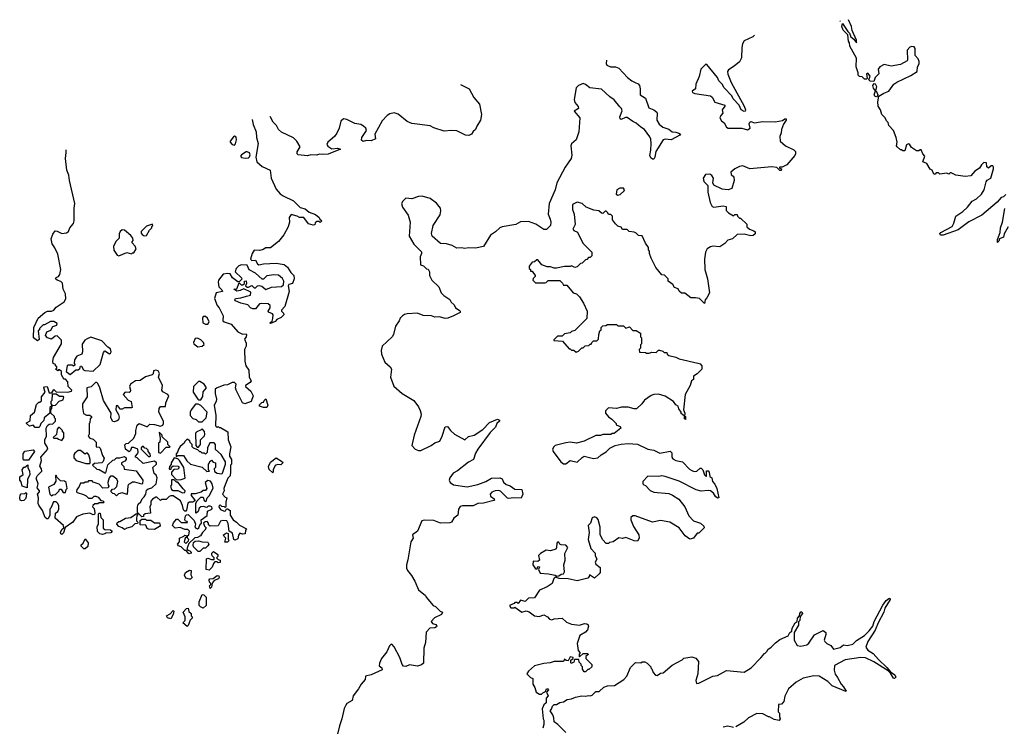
# Model space of a CAD drawing. Extents: x 2494118 to 2687960, y 757339 to 915227.
# Tile 281 of 364: x 2599200 to 2607703, y 906951 to 913053. Entities that reach past the tile are written whole.
import ezdxf

# ---------------------------------------------------------------- set-up
doc = ezdxf.new("R2010")
doc.units = 0

msp = doc.modelspace()

# ---------------------------------------------------------------- linework, layer by layer
at = {"layer": '0CON20XD'}
for points in [[(2606288.2, 913043.2), (2606285, 913040), (2606283.3, 913042.3)], [(2607715, 911542.5), (2607695, 911522.5), (2607675, 911516.7), (2607641.7, 911478.3), (2607510, 911365), (2607395, 911306.2), (2607305, 911238.8), (2607175, 911192.5), (2607152.5, 911192.5), (2607146, 911205), (2607154, 911215), (2607251.7, 911268.3), (2607267.5, 911295), (2607285, 911356.7), (2607345, 911396.2), (2607386.2, 911435), (2607424.1, 911485.9), (2607462.9, 911507.1), (2607505, 911546.7), (2607529.2, 911585), (2607545.8, 911654.2), (2607554, 911666), (2607586, 911685), (2607608.8, 911765), (2607610.7, 911780.7), (2607605, 911792.5), (2607589.3, 911790.7), (2607565, 911770), (2607553, 911783), (2607548.3, 911818.3), (2607525, 911820), (2607505, 911800), (2607489.3, 911770.7), (2607447.5, 911745), (2607415, 911703.3), (2607365, 911700), (2607285, 911710), (2607245, 911730), (2607235, 911730), (2607225, 911720), (2607205, 911727.5), (2607145, 911720), (2607135, 911730), (2607115, 911730), (2607105, 911720), (2607095, 911720), (2607080, 911755), (2607063.3, 911763.3), (2607035, 911810), (2607000, 911825), (2607016.7, 911875), (2607000, 911895), (2606985, 911930), (2606975, 911930), (2606965, 911920), (2606945, 911920), (2606900.7, 911950.7), (2606885, 911977.5), (2606875, 911982.5), (2606858.3, 911971.7), (2606845, 911920), (2606825, 911920), (2606815, 911930), (2606805, 911930), (2606777.5, 911955), (2606772.5, 911965), (2606777.5, 911995), (2606770, 912035), (2606746.7, 912095), (2606705, 912140), (2606700, 912165), (2606685, 912180), (2606673.3, 912205), (2606643.8, 912235), (2606634, 912275), (2606613.8, 912305), (2606610.8, 912345), (2606618.3, 912391.7), (2606662.3, 912417.7), (2606706.7, 912435), (2606747.5, 912495), (2606775.9, 912514.1), (2606895, 912570), (2606950, 912605), (2606952.5, 912645), (2606967, 912673), (2606967, 912693), (2606960, 912715), (2606933.3, 912745), (2606932.5, 912805), (2606925, 912820), (2606905, 912822.5), (2606887.5, 912815), (2606865, 912790), (2606867.5, 912705), (2606863, 912697), (2606805, 912666.2), (2606725, 912651.2), (2606665, 912666.2), (2606627.5, 912645), (2606613.3, 912625), (2606620, 912585), (2606586.4, 912553.6), (2606575, 912520), (2606543.3, 912523.3), (2606532.5, 912532.5), (2606543.3, 912565), (2606525, 912590), (2606512.5, 912585), (2606517.5, 912545), (2606511.7, 912538.3), (2606495, 912540), (2606475, 912560), (2606451.7, 912561.7), (2606440, 912575), (2606440, 912595), (2606422.5, 912645), (2606425, 912720), (2606367.5, 912825), (2606367, 912853), (2606358.3, 912868.3), (2606351.7, 912921.7), (2606311.7, 912961.7), (2606300, 912995), (2606305, 913020), (2606350, 912950), (2606366.1, 912936.1), (2606376.7, 912905), (2606403.3, 912885), (2606426, 912854), (2606425.8, 912875), (2606389.5, 912959.5), (2606384, 912995), (2606357.7, 913053.2)], [(2605544.7, 912918.7), (2605530, 912905), (2605455, 912870), (2605442.5, 912845), (2605437, 912813), (2605432.5, 912725), (2605415, 912690), (2605369.3, 912650.7), (2605320.7, 912619.3), (2605311.2, 912605), (2605315, 912582.5), (2605345, 912511.2), (2605456.8, 912306.8), (2605468, 912275), (2605465, 912262.5), (2605455, 912261.2), (2605431.2, 912275), (2605412, 912315), (2605360.9, 912370.9), (2605349.4, 912395), (2605284.1, 912464.1), (2605267.3, 912495), (2605237.5, 912525), (2605226, 912555), (2605135, 912667.5), (2605125, 912670), (2605082.5, 912625), (2605068.3, 912561.7), (2605040, 912495), (2605036.7, 912455), (2605006.7, 912435), (2605010, 912425), (2605030, 912415), (2605165, 912396.7), (2605180, 912385), (2605202, 912342), (2605290, 912315), (2605290, 912305), (2605266.7, 912275), (2605273.3, 912245), (2605253.3, 912225), (2605246.2, 912205), (2605260.3, 912180.3), (2605283, 912163), (2605302.5, 912125), (2605317, 912117), (2605435, 912116.7), (2605485, 912101.2), (2605506.7, 912115), (2605500, 912155), (2605505, 912167.5), (2605515, 912173.3), (2605545, 912163.3), (2605615, 912173.8), (2605725, 912172), (2605787, 912183), (2605808.3, 912198.3), (2605818.3, 912198.3), (2605820, 912185), (2605795, 912150), (2605780, 912105), (2605776.7, 912075), (2605763, 912043), (2605767.5, 912005), (2605813, 911963), (2605885, 911930), (2605900, 911915), (2605900, 911895), (2605895, 911880), (2605825, 911800), (2605785, 911780), (2605761.7, 911778.3), (2605761.7, 911771.7), (2605780, 911765), (2605775, 911750), (2605765, 911750), (2605737, 911777), (2605695, 911783.3), (2605505, 911763.8), (2605445, 911790), (2605415, 911786), (2605376.2, 911765), (2605340, 911735), (2605343.3, 911715), (2605367.5, 911695), (2605370, 911665), (2605350, 911595), (2605316.7, 911583.3), (2605265, 911590), (2605193.6, 911623.6), (2605186.7, 911645), (2605191.2, 911685), (2605177, 911707), (2605159.4, 911719.4), (2605123.7, 911716.3), (2605102.5, 911685), (2605107.5, 911655), (2605141.7, 911621.7), (2605143.3, 911565), (2605161.2, 911475), (2605180.5, 911440.5), (2605195, 911434), (2605275, 911446.2), (2605300, 911440), (2605300, 911405), (2605320, 911385), (2605365, 911360), (2605375, 911370), (2605395, 911370), (2605400, 911355), (2605415, 911340), (2605425, 911340), (2605478.3, 911288.3), (2605480, 911265), (2605503.3, 911243.3), (2605540.7, 911230.7), (2605550.7, 911220.7), (2605552.5, 911205), (2605535, 911190), (2605515, 911186.7), (2605455, 911200), (2605395, 911197.5), (2605355, 911160), (2605315, 911150), (2605289.3, 911120.7), (2605245, 911092.5), (2605185, 911097.5), (2605165, 911092.5), (2605137.5, 911075), (2605122.5, 911045), (2605113.3, 910985), (2605117, 910897), (2605140, 910815), (2605157.5, 910695), (2605135, 910650), (2605120, 910635), (2605115, 910602.5), (2605070, 910645), (2605035, 910652.5), (2604995, 910650), (2604945, 910690), (2604915, 910690), (2604895, 910710), (2604885, 910730), (2604855, 910740), (2604840, 910765), (2604800, 910795), (2604800, 910815), (2604778.3, 910838.3), (2604767, 910847), (2604745, 910850), (2604693, 910913), (2604653, 910993), (2604640, 911035), (2604640, 911055), (2604630, 911065), (2604630, 911085), (2604603, 911123), (2604576.4, 911186.4), (2604545, 911190), (2604525, 911210), (2604507, 911217), (2604463, 911223), (2604445, 911240), (2604405, 911240), (2604395, 911260), (2604365, 911270), (2604345, 911290), (2604320, 911325), (2604320, 911355), (2604305, 911370), (2604285, 911370), (2604280, 911385), (2604265, 911400), (2604255, 911400), (2604235, 911380), (2604223, 911383), (2604201.7, 911401.7), (2604158.3, 911408.3), (2604093, 911433), (2604057, 911467), (2604015, 911477.5), (2603973, 911457), (2603974, 911415), (2603987.5, 911372.5), (2603996.2, 911285), (2603977.5, 911245), (2603985, 911233.3), (2604018.3, 911218.3), (2604063.9, 911123.9), (2604140, 911045), (2604140, 911015), (2604125, 911000), (2604111.7, 910998.3), (2604098.3, 910981.7), (2604085, 910980), (2604058.3, 910951.7), (2604041.7, 910948.3), (2604015, 910920), (2603995, 910912.5), (2603965, 910927.5), (2603955, 910922.5), (2603905, 910922.5), (2603835, 910907.5), (2603815, 910907.5), (2603785, 910920), (2603755, 910920), (2603710, 910935), (2603675, 910980), (2603665, 910980), (2603647, 910963), (2603625, 910960), (2603600, 910925), (2603600, 910905), (2603610, 910895), (2603611.7, 910881.7), (2603625, 910880), (2603650, 910845), (2603650, 910835), (2603633, 910817), (2603632.5, 910805), (2603655, 910780), (2603735, 910780), (2603747, 910783), (2603765, 910800), (2603865, 910800), (2603888.3, 910778.3), (2603895, 910760), (2603925, 910760), (2603980, 910695), (2604007, 910687), (2604035, 910660), (2604070, 910605), (2604100, 910535), (2604097, 910473), (2603995, 910370), (2603965, 910360), (2603955, 910350), (2603905, 910340), (2603885, 910320), (2603845, 910320), (2603811.7, 910288.3), (2603811.7, 910281.7), (2603888.3, 910278.3), (2603945, 910210), (2603955, 910210), (2603965, 910200), (2603985, 910200), (2604005, 910182.5), (2604025, 910190), (2604055, 910220), (2604065, 910220), (2604083, 910237), (2604115, 910240), (2604125, 910250), (2604135, 910250), (2604140, 910265), (2604155, 910280), (2604185, 910280), (2604197, 910293), (2604200, 910335), (2604210, 910365), (2604220, 910375), (2604220, 910395), (2604235, 910410), (2604261.7, 910411.7), (2604275, 910420), (2604355, 910420), (2604365, 910410), (2604415, 910410), (2604435, 910390), (2604465, 910400), (2604495, 910370), (2604525, 910370), (2604560, 910345), (2604560, 910315), (2604570, 910305), (2604570, 910255), (2604560, 910245), (2604560, 910215), (2604550, 910205), (2604551.7, 910181.7), (2604605, 910180), (2604613, 910173), (2604635, 910172.5), (2604658.3, 910181.7), (2604695, 910180), (2604715, 910200), (2604725, 910200), (2604755, 910190), (2604765, 910180), (2604788.3, 910178.3), (2604790, 910165), (2604805, 910152.5), (2604865, 910140), (2604895, 910123.8), (2605057, 910087), (2605075, 910080), (2605090, 910065), (2605090, 910035), (2605050, 909995), (2605020, 909975), (2605020, 909945), (2605000, 909935), (2604990, 909895), (2604947.5, 909815), (2604932.5, 909685), (2604942.5, 909655), (2604940, 909630), (2604950, 909625), (2604948.3, 909601.7), (2604940, 909605), (2604940, 909630), (2604913, 909653), (2604912.5, 909665), (2604893, 909693), (2604887.5, 909715), (2604867, 909727), (2604846.4, 909756.4), (2604775, 909802.5), (2604715, 909820), (2604675, 909816.7), (2604651.7, 909808.3), (2604595, 909767.5), (2604573, 909737), (2604527, 909693), (2604505, 909692.5), (2604455, 909707.5), (2604397, 909707), (2604355, 909696.7), (2604285, 909700), (2604260, 909675), (2604260, 909655), (2604283.6, 909623.6), (2604313, 909603), (2604350, 909565), (2604350, 909555), (2604385, 909540), (2604390, 909525), (2604335, 909480), (2604315, 909480), (2604305, 909470), (2604235, 909470), (2604215, 909462.5), (2604175, 909462.5), (2604075, 909412.5), (2604007, 909397), (2603955, 909403.3), (2603915, 909400), (2603825, 909376.7), (2603812.5, 909365), (2603802.5, 909345), (2603807.5, 909325), (2603873.3, 909235), (2603895, 909217.5), (2603915, 909217.5), (2603955, 909247.5), (2604015, 909232.5), (2604057, 909273), (2604075, 909282.5), (2604155, 909263.3), (2604191.7, 909268.3), (2604220, 909295), (2604265, 909322.5), (2604295, 909352.5), (2604343, 909377), (2604395, 909387.5), (2604455, 909392.5), (2604535, 909387.5), (2604625, 909343.3), (2604676.4, 909336.4), (2604728.3, 909308.3), (2604817, 909327), (2604831.7, 909311.7), (2604832.5, 909275), (2604840.7, 909260.7), (2604865, 909247.5), (2604923.6, 909233.6), (2604985, 909172.5), (2605005, 909160), (2605025, 909152.5), (2605047, 909153), (2605075, 909180), (2605085, 909180), (2605100, 909165), (2605113, 909123), (2605125, 909110), (2605130, 909110), (2605131.7, 909158.3), (2605145, 909156.7), (2605155, 909146.7), (2605158.3, 909108.3), (2605177.5, 909097.5), (2605182.5, 909065), (2605202.3, 909042.3), (2605221.2, 909005), (2605237.5, 908925), (2605225, 908920), (2605207.5, 908935), (2605192.5, 908965), (2605165, 908983.3), (2605145, 908986.7)], [(2604266.6, 912704.7), (2604264, 912675), (2604271.3, 912661.3), (2604302.5, 912645), (2604345, 912645.6), (2604375, 912635.7), (2604447.5, 912555), (2604485, 912524.4), (2604515, 912512.2), (2604540, 912500), (2604552.9, 912485), (2604559.2, 912455), (2604556.7, 912405), (2604604.3, 912374.3), (2604633.2, 912293.2), (2604676.7, 912275), (2604701.2, 912255), (2604705.7, 912245), (2604701.1, 912185), (2604721.2, 912151.2), (2604753.6, 912123.6), (2604805, 912108.6), (2604833.5, 912083.5), (2604865, 912082.2), (2604892.9, 912072.9), (2604907.5, 912065), (2604901.2, 912055), (2604826.7, 912015), (2604775, 912021.5), (2604755.4, 912014.6), (2604692, 911915), (2604685, 911866.7), (2604675, 911850), (2604665, 911847.5), (2604649.5, 911859.5), (2604641.7, 911881.7), (2604651.4, 911925), (2604653.9, 911985), (2604650.6, 912020.6), (2604641.7, 912041.7), (2604596, 912105), (2604562.5, 912125), (2604525, 912160.8), (2604493.4, 912173.4), (2604445, 912207.7), (2604432, 912208), (2604395, 912191.4), (2604385.8, 912195.8), (2604383.5, 912215), (2604403.1, 912265), (2604396.9, 912285), (2604381.5, 912301.5), (2604335, 912360), (2604295, 912385.7), (2604223.6, 912453.6), (2604123.7, 912463.7), (2604085, 912494), (2604065, 912502), (2604024.5, 912485.5), (2604005.8, 912465), (2603987.1, 912365), (2603995, 912338.8), (2604023, 912303), (2604026, 912285), (2603987.5, 912262.5), (2604035.8, 912205), (2604027.5, 912085), (2604004.2, 912015.8), (2603965, 911980), (2603958.1, 911965), (2603967.6, 911882.4), (2603962.5, 911855), (2603910.1, 911779.9), (2603837.5, 911645), (2603823.5, 911585), (2603773.1, 911465), (2603762.5, 911375), (2603779.5, 911329.5), (2603785.7, 911305), (2603782.5, 911275), (2603748.8, 911241.2), (2603725, 911242.5), (2603656.4, 911286.4), (2603595, 911310), (2603525, 911308.2), (2603485, 911285.6), (2603365, 911264.4), (2603345, 911256), (2603308.3, 911221.7), (2603266.5, 911193.5), (2603205, 911094.2), (2603135, 911081.1), (2603075, 911084.3), (2603045, 911078.1), (2603015, 911084.3), (2602975, 911078.6), (2602935, 911104.3), (2602885, 911117.1), (2602835, 911120), (2602762.5, 911185), (2602755.8, 911205.8), (2602770.9, 911275), (2602831.2, 911368.8), (2602837.4, 911402.6), (2602834.7, 911425), (2602798.3, 911468.3), (2602745, 911508.4), (2602675, 911529.7), (2602645, 911526.2), (2602585, 911505.6), (2602535, 911511.2), (2602508, 911485), (2602498, 911465), (2602505.7, 911435), (2602554.4, 911365), (2602571.4, 911305), (2602564.3, 911184.3), (2602604.2, 911114.2), (2602669.5, 911049.5), (2602670, 911035), (2602657.5, 911005), (2602660, 910935), (2602687, 910927), (2602711.7, 910901.7), (2602728.3, 910898.3), (2602737.5, 910875), (2602737.5, 910845), (2602758.8, 910805), (2602820, 910745), (2602840, 910695), (2602862.1, 910672.1), (2602915.9, 910635.9), (2602926.2, 910615), (2602950.7, 910590.7), (2602962.5, 910565), (2602995, 910543.3), (2603003.3, 910535), (2603003.3, 910525), (2602947.5, 910495), (2602897.5, 910475), (2602875, 910472.5), (2602825, 910487.5), (2602785, 910483.8), (2602755, 910496.9), (2602685, 910498.6), (2602635, 910520), (2602545, 910513.1), (2602522.1, 910507.9), (2602505, 910496.2), (2602486.2, 910475), (2602477.7, 910452.3), (2602444.2, 910405.8), (2602428.6, 910335), (2602417.1, 910315), (2602328.8, 910235), (2602320.8, 910195), (2602325.7, 910165), (2602353.1, 910095), (2602398.6, 910055), (2602409.4, 910035), (2602401.5, 909965), (2602429.6, 909889.6), (2602504.2, 909824.2), (2602605, 909764.2), (2602645, 909708.8), (2602658.9, 909678.9), (2602666.5, 909645), (2602663.6, 909625), (2602605.4, 909465), (2602586.2, 909375), (2602614.1, 909344.1), (2602645, 909331.2), (2602665, 909333.8), (2602754.3, 909375.7), (2602785, 909399.2), (2602827.5, 909412.5), (2602849.2, 909455), (2602875, 909537.5), (2602895, 909540), (2602920, 909505), (2602954.2, 909474.2), (2603045, 909423.8), (2603075.9, 909454.1), (2603125, 909466), (2603200, 909515), (2603256.7, 909575), (2603325, 909604), (2603343.3, 909595), (2603343.3, 909585), (2603320, 909565), (2603310, 909535), (2603262.2, 909487.8), (2603155.5, 909345), (2603135, 909308.8), (2603120, 909255), (2603075, 909233.3), (2602981.7, 909158.3), (2602942.7, 909137.3), (2602914.1, 909095.9), (2602908.8, 909075), (2602916.7, 909055), (2602947.5, 909035), (2603065, 909018.6), (2603155, 909038.1), (2603225.3, 909064.7), (2603275, 909094.2), (2603345.8, 909095.8), (2603365, 909088.8), (2603379.3, 909059.3), (2603400, 909040), (2603435, 909026.9), (2603475, 908998.8), (2603536, 908995), (2603546.2, 908955), (2603529.3, 908920.7), (2603465, 908924.3), (2603425, 908917.1), (2603412.2, 908922.2), (2603352.1, 908982.1), (2603335, 908987.5), (2603305.4, 908984.6), (2603277.4, 908972.6), (2603262.5, 908955), (2603267, 908937), (2603296.2, 908915), (2603300, 908905), (2603295, 908901.2), (2603205, 908878.6), (2603155, 908876.2), (2603115, 908855.8), (2603025, 908854.4), (2603002.4, 908847.6), (2602989.2, 908825), (2602984.3, 908775), (2602950.4, 908749.6), (2602927.5, 908715), (2602915, 908708.6), (2602835, 908704.3), (2602775, 908726.9), (2602695, 908731.9), (2602672, 908725), (2602635, 908636.2), (2602593.3, 908605), (2602597.5, 908575), (2602577.5, 908545), (2602553, 908387), (2602540, 908345), (2602540, 908315), (2602547.5, 908295), (2602583.6, 908253.6), (2602613.3, 908203.3), (2602645, 908130), (2602705, 908080), (2602710, 908065), (2602770, 907995), (2602790, 907985), (2602830, 907945), (2602850, 907935), (2602842.5, 907915), (2602783.3, 907886.7), (2602753.8, 907855), (2602765, 907838.8), (2602795, 907828.8), (2602802.5, 907815), (2602799.3, 907810.7), (2602785, 907800), (2602743, 907797), (2602710, 907765), (2602703.8, 907675), (2602690, 907625), (2602687.5, 907495), (2602669.5, 907480.5), (2602635, 907470), (2602565, 907482.5), (2602535, 907466.7), (2602515, 907468.8), (2602502, 907485), (2602483.3, 907545), (2602435, 907637.5), (2602415, 907660), (2602405, 907657.5), (2602394.1, 907645.9), (2602371.2, 907595), (2602323, 907537), (2602306.2, 907495), (2602304.1, 907474.1), (2602326.7, 907455), (2602330.7, 907439.3), (2602235, 907396.4), (2602187.5, 907385), (2602182.5, 907355), (2602147.5, 907315), (2602126.1, 907273.9), (2602080, 907215), (2602070, 907175), (2602025, 907147.5), (2602012.3, 907127.7), (2602001.4, 907105), (2601980.5, 907015), (2601960.5, 906955), (2601865.3, 906564.7)], [(2603006.1, 912493.6), (2603082.5, 912455), (2603121.3, 912381.3), (2603170, 912325), (2603188.8, 912235), (2603178.8, 912185), (2603147.5, 912135), (2603136.7, 912105), (2603115, 912087.5), (2603101.2, 912065), (2603077.6, 912052.4), (2603050, 912055), (2602975, 912092.5), (2602925, 912096.7), (2602865, 912091.4), (2602775, 912120), (2602745.6, 912135.6), (2602585, 912156.4), (2602547.1, 912175), (2602468.5, 912238.5), (2602435, 912249.6), (2602395, 912239.5), (2602372.8, 912227.2), (2602331.1, 912178.9), (2602267.5, 912065), (2602272.5, 912025), (2602233.9, 912006.1), (2602195, 912010), (2602165, 912002.5), (2602153, 912013), (2602153.3, 912035), (2602193.8, 912095), (2602188.8, 912115), (2602168.8, 912135), (2602145, 912146.9), (2602095, 912156), (2602025, 912190.8), (2601995, 912196.7), (2601974.3, 912175.7), (2601957.5, 912115), (2601937.8, 912072.2), (2601917.1, 912045), (2601862, 911995), (2601852, 911975), (2601861.2, 911961.2), (2601895, 911938.8), (2601945, 911942.5), (2601970, 911935), (2601865, 911892.9), (2601815, 911888), (2601785, 911892), (2601765, 911883.8), (2601715, 911887.5), (2601685, 911876.7), (2601605.8, 911885.8), (2601596.2, 911895), (2601597.3, 911912.7), (2601621.2, 911955), (2601591.9, 912005), (2601565, 912031.9), (2601461.3, 912081.3), (2601436.2, 912106.2), (2601418.1, 912138.1), (2601387.6, 912167.6), (2601362.9, 912218.4)], [(2606595, 912387.5), (2606585, 912393.3), (2606580, 912405), (2606590, 912440), (2606572.3, 912462.3), (2606566.7, 912485), (2606578.3, 912501.7), (2606588.3, 912498.3), (2606598.8, 912475), (2606590, 912440), (2606595, 912440), (2606610, 912405), (2606605, 912390), (2606595, 912387.5)], [(2601208.6, 912192.6), (2601217, 912147), (2601242, 912085), (2601244.2, 912035), (2601260.6, 911985), (2601240, 911865), (2601247.5, 911825), (2601294.5, 911784.5), (2601364.2, 911754.2), (2601371.2, 911685), (2601415, 911590), (2601450.3, 911550.3), (2601475, 911532), (2601565, 911490), (2601622.4, 911432.4), (2601665, 911418.5), (2601699.7, 911389.7), (2601755, 911372), (2601787.5, 911345), (2601791.7, 911331.7), (2601810, 911315), (2601795, 911302.5), (2601785, 911310), (2601765, 911310), (2601752.5, 911297.5), (2601749.3, 911280.7), (2601735, 911277.5), (2601695, 911290), (2601653.6, 911343.6), (2601615, 911343.8), (2601595, 911356.7), (2601545, 911370), (2601526.7, 911345), (2601531.2, 911305), (2601518, 911265), (2601481.4, 911195), (2601435, 911138), (2601365, 911084.2), (2601325, 911084.2), (2601301.7, 911068.3), (2601275, 911060.8), (2601225, 911062.5), (2601208, 911035), (2601192.5, 910985), (2601203.3, 910973.3), (2601235, 910977.5), (2601253.3, 910945), (2601265, 910936.7), (2601304.2, 910945.8), (2601415, 910949.2), (2601485, 910939.2), (2601513.8, 910915), (2601540.9, 910870.9), (2601566.2, 910845), (2601571.2, 910815), (2601556.1, 910773.9), (2601525, 910766.7), (2601517.5, 910755), (2601527.5, 910705), (2601488.8, 910575), (2601460, 910545), (2601460, 910535), (2601478.3, 910518.3), (2601480, 910505), (2601458.3, 910481.7), (2601420, 910465), (2601405, 910447.5), (2601365, 910430), (2601360, 910435), (2601379.3, 910450.7), (2601386.4, 910473.6), (2601387.5, 910505), (2601383.3, 910513.3), (2601348.3, 910528.3), (2601346.2, 910535), (2601362.5, 910565), (2601362.5, 910585), (2601345, 910598.8), (2601285, 910602.5), (2601271.9, 910598.1), (2601237.5, 910555), (2601212.5, 910555), (2601194.4, 910564.4), (2601170.7, 910590.7), (2601110, 910605), (2601062.5, 910625), (2601057.5, 910635), (2601065, 910646.2), (2601109.3, 910650.7), (2601160, 910665), (2601192.5, 910675), (2601195, 910700), (2601135, 910727.5), (2601105, 910713.8), (2601075, 910710), (2601050, 910725), (2601075, 910730), (2601095, 910780), (2601113, 910763), (2601127.5, 910762.5), (2601140, 910775), (2601140, 910795), (2601155, 910796.7), (2601157.5, 910775), (2601150, 910755), (2601163, 910743), (2601175, 910742.5), (2601205, 910757.5), (2601225, 910737.5), (2601235, 910737.5), (2601252.5, 910755), (2601267.7, 910757.7), (2601290.7, 910750.7), (2601325, 910722.5), (2601375, 910744), (2601461.7, 910748.3), (2601477, 910763), (2601480, 910795), (2601469.5, 910819.5), (2601433.6, 910846.4), (2601395, 910850), (2601335, 910840), (2601305, 910812.5), (2601295, 910812.5), (2601236.7, 910865), (2601183, 910893), (2601163.8, 910933.8), (2601115.9, 910935.9), (2601092.1, 910927.9), (2601070, 910905), (2601060, 910875), (2601116.7, 910825), (2601117, 910813), (2601095, 910790), (2601085, 910790), (2601037.5, 910825), (2601018.3, 910858.3), (2600995, 910862.5), (2600957.5, 910855), (2600916.7, 910805), (2600913.8, 910785), (2600920, 910745), (2600945, 910720), (2600950, 910705), (2600897, 910693), (2600882.5, 910645), (2600906.1, 910586.1), (2600922.5, 910565), (2600956.7, 910495), (2600953.6, 910453.6), (2600965, 910443.3), (2601025, 910423.3), (2601085, 910356.7), (2601125, 910337.5), (2601155, 910340), (2601160, 910335), (2601156.7, 910315), (2601142.5, 910295), (2601155, 910260), (2601156.7, 910235), (2601142.5, 910205), (2601143, 910103), (2601154, 910065), (2601180, 910025), (2601182.5, 909965), (2601197.5, 909935), (2601189.3, 909920.7), (2601150, 909895), (2601150, 909885), (2601196.7, 909845), (2601216.7, 909805), (2601200, 909755), (2601145, 909736.7), (2601125, 909743.3), (2601070, 909855), (2601062.5, 909875), (2601070, 909905), (2601055, 909920), (2601035, 909920), (2600995, 909900), (2600963.6, 909896.4), (2600898.3, 909871.7), (2600888.3, 909861.7), (2600887.5, 909825), (2600900, 909775), (2600897.5, 909755), (2600880, 909725), (2600892.5, 909635), (2600890, 909545), (2600905, 909530), (2600915, 909540), (2600921.7, 909531.7), (2600935, 909530), (2600997.5, 909495), (2601001.2, 909425), (2601023.3, 909365), (2601012.5, 909305), (2601013, 909283), (2601030, 909255), (2601030, 909215), (2601020, 909205), (2601021.7, 909151.7), (2601017.5, 909115), (2600997.5, 909095), (2600973, 909037), (2600962.5, 909005), (2600967, 908983), (2600952.5, 908955), (2600975, 908930), (2600990, 908925), (2600980, 908885), (2600980, 908845), (2600975, 908840), (2600967.5, 908847.5), (2600945, 908850), (2600935, 908860), (2600921.7, 908858.3), (2600920, 908845), (2600935, 908822.5), (2600965, 908807.5), (2600978.3, 908811.7), (2600985, 908830), (2600995, 908830), (2601017.5, 908815), (2601017.5, 908775), (2601043.6, 908733.6), (2601072.5, 908715), (2601097, 908687), (2601160, 908655), (2601150, 908645), (2601148.3, 908611.7), (2601125, 908610), (2601101.7, 908618.3), (2601088.3, 908601.7), (2601085, 908570), (2601058.3, 908558.3), (2601050, 908565), (2601038.3, 908618.3), (2601010, 908635), (2601001.7, 908701.7), (2600990, 908725), (2600955, 908727.5), (2600935, 908722.5), (2600915, 908682.5), (2600845, 908680), (2600831.7, 908691.7), (2600830, 908705), (2600818.3, 908718.3), (2600803, 908717), (2600787.5, 908705), (2600795, 908680), (2600810, 908665), (2600800, 908645), (2600777.5, 908625), (2600760, 908595), (2600735, 908580), (2600711.7, 908578.3), (2600661.7, 908528.3), (2600642.5, 908482.5), (2600651.7, 908471.7), (2600670, 908465), (2600680, 908455), (2600680, 908445), (2600660, 908440), (2600638.3, 908468.3), (2600625, 908470), (2600595, 908500), (2600570.7, 908510.7), (2600562.5, 908525), (2600580, 908545), (2600580, 908575), (2600618.3, 908591.7), (2600625, 908600), (2600638.3, 908598.3), (2600640, 908585), (2600630, 908575), (2600620, 908545), (2600635, 908530), (2600658.3, 908551.7), (2600660, 908565), (2600650, 908575), (2600650, 908595), (2600660, 908605), (2600667.5, 908635), (2600651.7, 908651.7), (2600625, 908650), (2600585, 908667.5), (2600541.7, 908661.7), (2600520, 908685), (2600528.3, 908708.3), (2600555, 908740), (2600565, 908740), (2600595, 908710), (2600648.3, 908711.7), (2600645, 908720), (2600631.7, 908721.7), (2600627.5, 908735), (2600633, 908767), (2600641.7, 908778.3), (2600655, 908780), (2600707, 908727), (2600717.5, 908695), (2600713.6, 908673.6), (2600720.7, 908660.7), (2600735, 908657.5), (2600746.2, 908663.8), (2600757.5, 908695), (2600770, 908705), (2600767.5, 908735), (2600818.3, 908771.7), (2600821.7, 908808.3), (2600860, 908825), (2600862.5, 908835), (2600860, 908845), (2600845, 908852.5), (2600828.3, 908851.7), (2600815, 908840), (2600785, 908850), (2600763, 908847), (2600750, 908835), (2600740, 908805), (2600725, 908790), (2600720, 908795), (2600722.5, 908877.5), (2600731.7, 908898.3), (2600765, 908930), (2600785, 908930), (2600791.7, 908901.7), (2600803, 908893), (2600810, 908895), (2600820, 908925), (2600835, 908940), (2600871.7, 909008.3), (2600862.5, 909045), (2600846.4, 909066.4), (2600825, 909072.5), (2600802.5, 909055), (2600816.2, 909005), (2600805, 908987.5), (2600783, 908987), (2600767, 908973), (2600715, 908957.5), (2600681.7, 908958.3), (2600680, 908945), (2600712.5, 908905), (2600711.7, 908898.3), (2600695, 908887.5), (2600665, 908887.5), (2600651.7, 908878.3), (2600641.7, 908818.3), (2600635, 908810), (2600625, 908810), (2600615, 908820), (2600607, 908857), (2600588.3, 908898.3), (2600525, 908942.5), (2600505, 908942.5), (2600490, 908935), (2600465, 908910), (2600425, 908910), (2600415, 908900), (2600385, 908930), (2600375, 908930), (2600347, 908913), (2600333.3, 908895), (2600332.5, 908865), (2600322.5, 908845), (2600328.3, 908791.7), (2600283, 908787), (2600270, 908775), (2600268.3, 908761.7), (2600255, 908760), (2600218.3, 908798.3), (2600217.5, 908845), (2600221.7, 908868.3), (2600245, 908890), (2600257.5, 908915), (2600275, 908932.5)], [(2601055, 911970), (2601065, 911980), (2601073.3, 912015), (2601068.3, 912038.3), (2601055, 912046.2), (2601045, 912042.5), (2601018.8, 912005), (2601018.8, 911995), (2601035, 911976.7), (2601055, 911970)], [(2600275, 908932.5), (2600290, 908955), (2600295, 908990), (2600308.3, 909001.7), (2600340.7, 909009.3), (2600377.5, 909045), (2600386.7, 909096.7), (2600378.3, 909118.3), (2600360, 909135), (2600350, 909185), (2600380, 909215), (2600380, 909225), (2600365, 909240), (2600265, 909220), (2600215, 909270), (2600200, 909275), (2600200, 909285), (2600217, 909303), (2600221.7, 909318.3), (2600220, 909345), (2600185, 909357.5), (2600165, 909357.5), (2600157, 909333), (2600145, 909320), (2600112.5, 909345), (2600108.3, 909381.7), (2600118.3, 909391.7), (2600140, 909395), (2600185, 909440), (2600201.7, 909478.3), (2600202.5, 909505), (2600215, 909550), (2600233, 909567), (2600295, 909540), (2600305, 909540), (2600325, 909560), (2600365, 909556.7), (2600415, 909542.5), (2600435, 909550), (2600442.5, 909565), (2600442.5, 909585), (2600402.5, 909665), (2600403.3, 909695), (2600415, 909712.5), (2600458.3, 909711.7), (2600462.5, 909745), (2600486.7, 909805), (2600480, 909815), (2600435, 909840), (2600427.5, 909855), (2600432.5, 909895), (2600400, 909965), (2600406.4, 909996.4), (2600395, 910020), (2600375, 910027.5), (2600355, 910020), (2600352.5, 909995), (2600345, 909987.5), (2600285, 909970), (2600241.7, 909938.3), (2600200, 909935), (2600156.7, 909905), (2600148.8, 909885), (2600157.5, 909855), (2600155, 909840), (2600145, 909832.5), (2600110, 909835), (2600092.5, 909815), (2600136.7, 909766.7), (2600162.5, 909755), (2600170, 909705), (2600165, 909700), (2600105, 909700), (2600085, 909690), (2600065, 909690), (2600060, 909705), (2600045, 909720), (2600031.7, 909718.3), (2600030, 909685), (2600053.9, 909643.9), (2600058.3, 909621.7), (2600052, 909598), (2600042.3, 909587.7), (2600015, 909580), (2600005, 909583.8), (2599988, 909615), (2599990, 909655), (2599923.8, 909765), (2599892.5, 909875), (2599875, 909910), (2599865, 909920), (2599855, 909920), (2599817, 909883), (2599780, 909875), (2599783, 909797), (2599742.5, 909735), (2599742.5, 909705), (2599751.7, 909651.7), (2599778.3, 909638.3), (2599807, 909637), (2599820, 909625), (2599820, 909615), (2599810, 909605), (2599807, 909573), (2599800, 909565), (2599800, 909475), (2599790, 909455), (2599805, 909440), (2599835, 909430), (2599860, 909405), (2599860, 909365), (2599885, 909362.5), (2599895, 909352.5), (2599915, 909290), (2599930, 909265), (2599921.7, 909238.3), (2599910, 909225), (2599845, 909220), (2599830, 909205), (2599865, 909170), (2599885, 909167.5), (2599935, 909140), (2599945, 909140), (2599961.7, 909208.3), (2600005, 909250), (2600018.3, 909251.7), (2600035, 909270), (2600065, 909270), (2600105, 909280), (2600118.3, 909268.3), (2600120, 909255), (2600109.3, 909240.7), (2600080, 909225), (2600080, 909215), (2600100, 909195), (2600101.7, 909171.7), (2600207, 909157), (2600262.5, 909075), (2600261.7, 909048.3), (2600255, 909042.5), (2600195, 909060), (2600175, 909060), (2600165, 909052.5), (2600140.7, 909039.3), (2600133, 909027), (2600128.3, 908951.7), (2600085, 908967.5), (2600053, 908957), (2600035, 908940), (2600018.3, 908958.3), (2600005, 908960), (2599990, 908975), (2599990, 908985), (2600001.7, 908998.3), (2600018.3, 909001.7), (2600038.3, 909021.7), (2600047.5, 909065), (2600040, 909085), (2600005, 909110), (2599985, 909110), (2599973, 909097), (2599960, 909055), (2599963, 909033), (2599970, 909025), (2599965, 909010), (2599918.3, 909008.3), (2599885, 909042.5), (2599835, 909060), (2599825, 909070), (2599795, 909070), (2599785, 909060), (2599765, 909060), (2599755, 909050), (2599725, 909050), (2599710, 909015), (2599693, 908997), (2599690, 908975), (2599695, 908970), (2599751.7, 908951.7), (2599775, 908940), (2599795, 908920), (2599825, 908920), (2599843, 908937), (2599857, 908937), (2599878.3, 908928.3), (2599901.7, 908901.7), (2599918.3, 908898.3), (2599930, 908885), (2599925, 908880), (2599885, 908880), (2599875, 908872.5), (2599848.3, 908871.7), (2599831.7, 908858.3), (2599830, 908845), (2599841.7, 908831.7), (2599850, 908795), (2599845, 908780), (2599835, 908777.5), (2599805, 908790), (2599745, 908782.5), (2599690, 908760), (2599657.5, 908715), (2599591.7, 908668.3), (2599577.3, 908622.7), (2599565, 908607.5), (2599553.9, 908613.9), (2599553.3, 908625), (2599565, 908650), (2599580, 908665), (2599577.5, 908685), (2599507, 908747), (2599508.3, 908791.7), (2599530, 908805), (2599537.5, 908825), (2599537.5, 908855), (2599530, 908875), (2599515, 908890), (2599491.7, 908888.3), (2599470, 908835), (2599460, 908825), (2599460, 908775), (2599445, 908742.5), (2599433.3, 908743.3), (2599420, 908755), (2599397.5, 908815), (2599365, 908860), (2599360, 908875), (2599362.5, 908925), (2599352.5, 908955), (2599370, 908975), (2599370, 908985), (2599350.7, 909010.7), (2599360, 909045), (2599343.3, 909095), (2599355, 909117.5), (2599390, 909155), (2599387.5, 909175), (2599373, 909197), (2599387.5, 909245), (2599382.5, 909275), (2599442.5, 909345), (2599437.5, 909365), (2599416.7, 909395), (2599417.5, 909425), (2599432.5, 909455), (2599427.5, 909525), (2599440.7, 909549.3), (2599455, 909560), (2599487, 909563), (2599510, 909585), (2599510, 909605), (2599500, 909615), (2599500, 909625), (2599470, 909655), (2599470, 909685), (2599477.5, 909695), (2599480, 909720), (2599510, 909725), (2599540, 909760), (2599575, 909770), (2599580, 909795), (2599575, 909800), (2599545, 909800), (2599515, 909820), (2599481.7, 909818.3), (2599477.5, 909765), (2599470, 909755), (2599470, 909735), (2599480, 909720), (2599460, 909705), (2599460, 909655), (2599410, 909615), (2599408.3, 909591.7), (2599383.9, 909566.1), (2599375, 909540), (2599365, 909530), (2599335, 909530), (2599315, 909550), (2599285, 909543.3), (2599257.5, 909565), (2599258.3, 909571.7), (2599290, 909590), (2599292.5, 909635), (2599327.5, 909665), (2599345, 909730), (2599365, 909750), (2599375, 909750), (2599388.3, 909761.7), (2599387.5, 909795), (2599420, 909835), (2599407.5, 909875), (2599415, 909882.5), (2599436.4, 909886.4), (2599455, 909830), (2599478.3, 909831.7), (2599495, 909860), (2599515, 909840), (2599615, 909837.5), (2599647.5, 909845), (2599650, 909855), (2599620, 909885), (2599617, 909927), (2599595, 909950), (2599585, 909950), (2599575, 909960), (2599560, 909985), (2599560, 910015), (2599545, 910030), (2599535, 910030), (2599528.3, 910021.7), (2599510, 910035), (2599520, 910045), (2599520, 910055), (2599510, 910065), (2599510, 910075), (2599490, 910085), (2599487.5, 910105), (2599493.3, 910135), (2599560, 910255), (2599560, 910285), (2599525, 910322.5), (2599505, 910320), (2599475, 910293.3), (2599440, 910305), (2599422.5, 910325), (2599433.3, 910356.7), (2599469.3, 910370.7), (2599486.7, 910403.3), (2599520, 910415), (2599525, 910430), (2599496.1, 910446.1), (2599466.4, 910446.4), (2599415, 910417.5), (2599403, 910417), (2599370, 910385), (2599370, 910375), (2599360, 910365), (2599368.3, 910291.7), (2599355, 910280), (2599320, 910305), (2599321.2, 910395), (2599358.8, 910475), (2599416.7, 910525), (2599440, 910535), (2599475, 910536), (2599495, 910543.8), (2599515, 910571.2), (2599585, 910616.7), (2599597.7, 910642.3), (2599596.2, 910685), (2599576, 910725), (2599568.3, 910778.3), (2599555, 910792.5), (2599523, 910803), (2599510, 910815), (2599513.6, 910826.4), (2599535, 910836.7), (2599547.7, 910852.3), (2599554.3, 910895), (2599528.3, 911028.3), (2599504.2, 911084.2), (2599481.7, 911118.3), (2599470.7, 911159.3), (2599485, 911200), (2599505, 911230), (2599525, 911227.5), (2599565, 911207.5), (2599605, 911213.3), (2599622.5, 911225), (2599634.2, 911255.8), (2599665.9, 911294.1), (2599671.2, 911315), (2599670, 911425), (2599677.5, 911465), (2599630, 911665), (2599625, 911710), (2599606.2, 911755), (2599596.2, 911855), (2599602.5, 911905), (2599600.9, 911930.6)], [(2601147, 911857), (2601175, 911860), (2601185, 911867.5), (2601191.2, 911885), (2601183.9, 911903.9), (2601165, 911913.3), (2601155, 911913.3), (2601115, 911887.5), (2601107.5, 911875), (2601115, 911862.5), (2601147, 911857)], [(2604365, 911537.5), (2604385, 911543.8), (2604420, 911575), (2604422.5, 911585), (2604415, 911597.5), (2604381.7, 911598.3), (2604357.5, 911585), (2604350, 911545), (2604365, 911537.5)], [(2607736.7, 911265), (2607701.2, 911205), (2607695.6, 911174.4), (2607660, 911160), (2607655, 911140), (2607645, 911130), (2607643.3, 911155), (2607668, 911215), (2607671.2, 911255), (2607686.2, 911305), (2607707.7, 911422.3)], [(2600055, 911012.5), (2600125, 911042.5), (2600165, 911030), (2600175, 911040), (2600185, 911040), (2600206.4, 911073.6), (2600198.3, 911098.3), (2600172.5, 911125), (2600170, 911135), (2600180, 911145), (2600177.5, 911165), (2600159.7, 911189.7), (2600105, 911236.7), (2600085, 911237.5), (2600067.5, 911225), (2600060, 911205), (2600060, 911165), (2600031.2, 911138.8), (2600010, 911095), (2600014, 911064), (2600040.7, 911020.7), (2600055, 911012.5)], [(2600275, 911187.5), (2600295, 911190), (2600320, 911235), (2600340, 911255), (2600340, 911265), (2600350, 911275), (2600348.3, 911288.3), (2600295, 911270), (2600250, 911225), (2600248.3, 911208.3), (2600257, 911197), (2600275, 911187.5)], [(2600825, 910422.5), (2600836.7, 910445), (2600822.5, 910475), (2600805, 910490), (2600785, 910490), (2600777.5, 910475), (2600782.5, 910435), (2600803.6, 910423.6), (2600825, 910422.5)], [(2599635, 909990), (2599685, 910030), (2599705, 910030), (2599718.3, 910041.7), (2599725, 910060), (2599735, 910060), (2599750.7, 910030.7), (2599763.6, 910023.6), (2599835, 910016.7), (2599894.4, 910075.6), (2599925, 910180), (2599935, 910192.5), (2599975, 910167.5), (2599985, 910172.5), (2599988.8, 910185), (2599985, 910210), (2599960, 910225), (2599908.8, 910278.8), (2599815, 910311.2), (2599781.7, 910298.3), (2599763.6, 910286.4), (2599738.3, 910251.7), (2599743.8, 910185), (2599736.7, 910165), (2599693.8, 910146.2), (2599673, 910117), (2599670, 910085), (2599678.3, 910071.7), (2599665, 910060), (2599655, 910070), (2599615, 910070), (2599610, 910065), (2599600, 910015), (2599635, 909990)], [(2600738.3, 910228.3), (2600775, 910232.5), (2600791.7, 910248.3), (2600787.5, 910265), (2600765, 910287.5), (2600735, 910302.5), (2600715, 910300), (2600700, 910265), (2600703.6, 910253.6), (2600738.3, 910228.3)], [(2600765, 909770), (2600781.7, 909798.3), (2600785, 909840), (2600812.5, 909875), (2600792.5, 909905), (2600755, 909927.5), (2600745, 909927.5), (2600700, 909885), (2600697.5, 909835), (2600737, 909777), (2600745, 909770), (2600765, 909770)], [(2600775, 909580), (2600810, 909615), (2600820, 909665), (2600765, 909720), (2600741.7, 909731.7), (2600717.5, 909732.5), (2600680, 909685), (2600672.5, 909665), (2600672.5, 909635), (2600695, 909610), (2600725, 909600), (2600745, 909580), (2600775, 909580)], [(2601335, 909703.8), (2601305, 909703.8), (2601270, 909715), (2601271.7, 909728.3), (2601291.7, 909748.3), (2601305, 909750), (2601310, 909765), (2601325, 909780), (2601343.3, 909725), (2601335, 909703.8)], [(2599565, 909420), (2599580, 909445), (2599580, 909485), (2599570, 909495), (2599570, 909505), (2599545, 909530), (2599535, 909530), (2599523, 909517), (2599518.3, 909471.7), (2599490, 909445), (2599495, 909440), (2599525, 909440), (2599535, 909430), (2599565, 909420)], [(2600415, 909310), (2600465, 909360), (2600495, 909360), (2600500, 909365), (2600480, 909385), (2600480, 909405), (2600431.7, 909451.7), (2600430, 909465), (2600405, 909490), (2600412.5, 909435), (2600410, 909405), (2600400, 909395), (2600400, 909315), (2600415, 909310)], [(2600745, 909360), (2600760, 909385), (2600760, 909425), (2600795, 909460), (2600800, 909475), (2600797, 909497), (2600775, 909520), (2600768.3, 909511.7), (2600730, 909495), (2600718.3, 909481.7), (2600720, 909375), (2600731.7, 909361.7), (2600745, 909360)], [(2600325, 909280), (2600330, 909285), (2600327.5, 909305), (2600310, 909325), (2600310, 909335), (2600295, 909350), (2600281.7, 909351.7), (2600265, 909370), (2600250, 909355), (2600250, 909345), (2600311.7, 909281.7), (2600325, 909280)], [(2600945, 909132.5), (2600951.7, 909138.3), (2600977.5, 909215), (2600977.5, 909235), (2600939.3, 909299.3), (2600891.7, 909341.7), (2600890, 909385), (2600878.3, 909398.3), (2600841.7, 909398.3), (2600823, 909357), (2600820, 909315), (2600805, 909300), (2600795, 909310), (2600775, 909310), (2600765, 909320), (2600755, 909320), (2600738.3, 909338.3), (2600701.7, 909351.7), (2600690, 909365), (2600690, 909385), (2600671.7, 909401.7), (2600670, 909415), (2600645, 909430), (2600625, 909410), (2600620, 909395), (2600585, 909367.5), (2600570, 909345), (2600561.7, 909318.3), (2600550, 909305), (2600551.7, 909281.7), (2600565, 909290), (2600615, 909290), (2600643.6, 909243.6), (2600673.9, 909213.9), (2600775, 909190), (2600815, 909150), (2600840, 909155), (2600830, 909165), (2600830, 909215), (2600840, 909225), (2600841.7, 909238.3), (2600855, 909250), (2600871.7, 909231.7), (2600890, 909225), (2600890, 909185), (2600880, 909175), (2600881.7, 909151.7), (2600905, 909137.5), (2600945, 909132.5)], [(2599275, 909250), (2599235, 909250), (2599230, 909255), (2599230, 909305), (2599245, 909327.5), (2599317, 909337), (2599327.5, 909325), (2599275, 909250)], [(2599805, 909220), (2599810, 909225), (2599807.5, 909255), (2599797.5, 909295), (2599785, 909310), (2599775, 909310), (2599765, 909300), (2599725, 909332.5), (2599705, 909332.5), (2599675, 909310), (2599667.5, 909295), (2599668.3, 909268.3), (2599687.5, 909247.5), (2599770.7, 909220.7), (2599805, 909220)], [(2599265, 909010), (2599220, 909025), (2599211.7, 909061.7), (2599202.5, 909075), (2599202.5, 909105), (2599230, 909125), (2599222.5, 909165), (2599235, 909190), (2599245, 909190), (2599270, 909210), (2599270, 909185), (2599283.3, 909155), (2599286.7, 909125), (2599267, 909083), (2599265, 909010)], [(2600555, 909080), (2600595, 909082.5), (2600630, 909095), (2600617, 909187), (2600580, 909245), (2600565, 909260), (2600535, 909270), (2600507.5, 909225), (2600508.3, 909211.7), (2600492.5, 909195), (2600490, 909175), (2600495, 909170), (2600508.3, 909171.7), (2600511.7, 909188.3), (2600525, 909200), (2600568.3, 909198.3), (2600578.3, 909181.7), (2600565, 909170), (2600531.7, 909168.3), (2600510, 909145), (2600510, 909125), (2600555, 909080)], [(2601385, 909140), (2601355, 909167.5), (2601350, 909195), (2601365, 909232.5), (2601415, 909270), (2601470, 909235), (2601472.5, 909225), (2601455, 909208.8), (2601425, 909212.5), (2601407, 909203), (2601387.5, 909165), (2601390, 909145), (2601385, 909140)], [(2599475, 908940), (2599485, 908950), (2599508.3, 908951.7), (2599540, 908985), (2599545, 909000), (2599558.3, 908998.3), (2599575, 908970), (2599595, 908970), (2599600, 908995), (2599610, 909005), (2599600, 909055), (2599587, 909067), (2599551.7, 909071.7), (2599521.7, 909101.7), (2599515, 909120), (2599510, 909115), (2599511.7, 909068.3), (2599495, 909040), (2599450, 909015), (2599460, 908955), (2599475, 908940)], [(2605145, 908986.7), (2605085, 908982.5), (2605043, 908993), (2604895, 909066.7), (2604775, 909107.5), (2604745, 909112.5), (2604715, 909107.5), (2604625, 909110), (2604580, 909065), (2604580, 909045), (2604590, 909035), (2604605, 909030), (2604645, 908987.5), (2604675, 908972.5), (2604805, 908962.5), (2604838.3, 908948.3), (2604892.5, 908912.5), (2604942.5, 908845), (2604977, 908767), (2605020, 908725), (2605080, 908705), (2605108.3, 908678.3), (2605110, 908665), (2605065, 908620), (2605051.7, 908618.3), (2605020, 908575), (2604988.3, 908568.3), (2604947.5, 908595), (2604893.9, 908663.9), (2604813.9, 908713.9), (2604735, 908726.7), (2604665, 908712.5), (2604515, 908767.5), (2604495, 908767.5), (2604477.5, 908755), (2604476.7, 908735), (2604501.2, 908675), (2604547.5, 908605), (2604550, 908575), (2604535, 908550), (2604505, 908552.5), (2604435, 908580), (2604406.7, 908573.3), (2604373, 908577), (2604325, 908542.5), (2604293, 908537), (2604285, 908530), (2604265, 908530), (2604235, 908560), (2604213, 908603), (2604211.7, 908671.7), (2604196.1, 908736.1), (2604185, 908750), (2604165, 908760), (2604145, 908750), (2604130, 908705), (2604110, 908685), (2604117.5, 908625), (2604110, 908565), (2604132.5, 908485), (2604170, 908445), (2604170, 908425), (2604182.5, 908395), (2604170.7, 908369.3), (2604175, 908350), (2604211.7, 908321.7), (2604211.7, 908278.3), (2604203, 908267), (2604165, 908230), (2604120, 908260), (2604116.7, 908243.3), (2604105, 908230), (2604015, 908208), (2603936.4, 908223.6), (2603858.3, 908228.3), (2603825, 908240), (2603813, 908227), (2603797.5, 908185), (2603753.6, 908156.4), (2603687.5, 908125), (2603645, 908060), (2603595, 908057.5), (2603565, 908027.5), (2603525, 908040), (2603505, 908010), (2603495, 908020), (2603475, 908020), (2603470, 908010), (2603430, 907995), (2603442.5, 907975), (2603466.2, 907973.8), (2603475, 907980), (2603535, 907936.7), (2603575, 907947.5), (2603598.3, 907938.3), (2603646.4, 907903.6), (2603685, 907900), (2603725, 907912.5), (2603757.5, 907895), (2603776.4, 907876.4), (2603795, 907870), (2603815, 907877.5), (2603885, 907883.3), (2603921.2, 907851.2), (2603963.9, 907833.9), (2604035, 907823.3), (2604078.8, 907838.8), (2604097, 907837), (2604108.3, 907828.3), (2604112.5, 907815), (2604102.5, 907785), (2604085.8, 907764.2), (2604036.4, 907733.6), (2604014.2, 907665), (2604023.3, 907605), (2604040, 907585), (2604030, 907575), (2604030, 907555), (2604035, 907550), (2604065, 907580), (2604105, 907580), (2604108.3, 907571.7), (2604090, 907555), (2604090, 907535), (2604140, 907485), (2604140, 907465), (2604115, 907440), (2604105, 907440), (2604085, 907420), (2604075, 907420), (2604060, 907445), (2604060, 907465), (2604050, 907475), (2604048.3, 907488.3), (2604030, 907505), (2604028.3, 907528.3), (2603991.7, 907528.3), (2603986.4, 907503.6), (2603963.6, 907493.6), (2603958.3, 907498.3), (2603958.3, 907521.7), (2603980, 907535), (2603980, 907545), (2603955, 907550), (2603935, 907517.5), (2603918.3, 907518.3), (2603905, 907530), (2603895, 907510), (2603815, 907510), (2603781.7, 907498.3), (2603725, 907492.5), (2603645, 907472.5), (2603593.6, 907426.4), (2603580, 907405), (2603611.7, 907371.7), (2603630, 907365), (2603630, 907315), (2603647.5, 907285), (2603660, 907245), (2603688.3, 907228.3), (2603705, 907227.5), (2603718.8, 907241.2), (2603740, 907250), (2603750, 907275), (2603760, 907275), (2603766.4, 907266.4), (2603750, 907245), (2603762.5, 907215), (2603747.5, 907195), (2603746.4, 907153.6), (2603727.5, 907135), (2603713, 907103), (2603720, 907015), (2603727.5, 907005), (2603727.5, 906965), (2603716.4, 906933.6)], [(2600605, 908967.5), (2600625, 908970), (2600630, 908985), (2600610.7, 909000.7), (2600565, 909060), (2600555, 909060), (2600535, 909080), (2600511.7, 909078.3), (2600510, 909035), (2600502.5, 909025), (2600510, 908995), (2600525, 908987.5), (2600565, 908987.5), (2600605, 908967.5)], [(2599215, 908897.5), (2599205, 908902.5), (2599200, 908925), (2599203.6, 908946.4), (2599213, 908957), (2599245, 908960), (2599255, 908970), (2599260, 908965), (2599257, 908933), (2599250, 908915), (2599235, 908900), (2599215, 908897.5)], [(2599915, 908607.5), (2599893, 908613), (2599873, 908633), (2599870, 908675), (2599880, 908695), (2599880, 908785), (2599885, 908790), (2599895, 908790), (2599900, 908755), (2599920, 908735), (2599921.7, 908661.7), (2599935, 908650), (2599985, 908647.5), (2599997.5, 908635), (2599987, 908623), (2599945, 908620), (2599935, 908612.5), (2599915, 908607.5)], [(2600105, 908650), (2600086.1, 908666.1), (2600057, 908677), (2600040, 908695), (2600041.7, 908708.3), (2600055, 908720), (2600065, 908720), (2600115, 908747.5), (2600160, 908755), (2600208.3, 908788.3), (2600220, 908775), (2600212.5, 908767.5), (2600210, 908745), (2600210, 908725), (2600220, 908715), (2600218.3, 908701.7), (2600195, 908700), (2600167, 908673), (2600125, 908663.3), (2600105, 908650)], [(2600365, 908650), (2600313.3, 908653.3), (2600300, 908660), (2600288.3, 908688.3), (2600241.7, 908691.7), (2600241.7, 908728.3), (2600255, 908740), (2600285, 908740), (2600295, 908730), (2600331.7, 908731.7), (2600365, 908707.5), (2600408.3, 908708.3), (2600412.5, 908685), (2600407.5, 908675), (2600365, 908650)], [(2600995, 908540), (2600971.7, 908541.7), (2600980, 908575), (2600965, 908590), (2600960, 908605), (2600985, 908622.5), (2601000, 908615), (2601000, 908565), (2601010, 908555), (2600995, 908540)], [(2599765, 908482.5), (2599753, 908483), (2599730, 908505), (2599731.7, 908518.3), (2599748.3, 908531.7), (2599765, 908570), (2599790, 908535), (2599787, 908503), (2599765, 908482.5)], [(2600755, 908460), (2600741.7, 908461.7), (2600701.7, 908501.7), (2600696.7, 908515), (2600701.7, 908538.3), (2600715, 908550), (2600745, 908552.5), (2600775, 908542.5), (2600825, 908540), (2600832.5, 908525), (2600825, 908510), (2600805, 908490), (2600785, 908490), (2600755, 908460)], [(2603838.3, 908248.3), (2603855, 908250), (2603875, 908263.3), (2603895, 908267.5), (2603903.3, 908285), (2603898, 908345), (2603911.2, 908385), (2603906.4, 908443.6), (2603932.5, 908495), (2603915, 908516.2), (2603875, 908516.7), (2603863.6, 908523.6), (2603855, 908540), (2603845, 908540), (2603838.3, 908531.7), (2603836.4, 908493.6), (2603829.3, 908480.7), (2603783, 908467), (2603745, 908472.5), (2603696.4, 908443.6), (2603680, 908425), (2603687.5, 908385), (2603675, 908373.3), (2603635, 908377.5), (2603630, 908345), (2603655, 908310), (2603668.3, 908311.7), (2603675, 908330), (2603688.3, 908328.3), (2603680, 908305), (2603695, 908272.5), (2603767.7, 908267.7), (2603825, 908256.7), (2603838.3, 908248.3)], [(2600835, 908300), (2600810, 908305), (2600812.5, 908397.5), (2600825, 908402.5), (2600855, 908390), (2600878.3, 908391.7), (2600880, 908405), (2600863, 908423), (2600860, 908435), (2600860, 908445), (2600875, 908460), (2600910, 908435), (2600911.7, 908418.3), (2600900, 908405), (2600915, 908390), (2600930, 908385), (2600930, 908365), (2600915, 908362.5), (2600905, 908370), (2600885, 908370), (2600873.3, 908356.7), (2600862.5, 908325), (2600835, 908300)], [(2600665, 908220), (2600635, 908230), (2600622.5, 908255), (2600630.7, 908279.3), (2600665, 908300), (2600680, 908295), (2600678.3, 908258.3), (2600690, 908235), (2600675, 908222.5), (2600665, 908220)], [(2600845, 908140), (2600840, 908165), (2600850, 908175), (2600850, 908185), (2600840, 908195), (2600837.5, 908215), (2600842.5, 908225), (2600871.7, 908228.3), (2600905, 908252.5), (2600920, 908250), (2600922.5, 908235), (2600916.7, 908225), (2600880, 908210), (2600861.7, 908188.3), (2600857, 908153), (2600845, 908140)], [(2600785, 907971.2), (2600761.7, 907981.7), (2600750, 907995), (2600750, 908025), (2600775, 908090), (2600790, 908085), (2600810, 908065), (2600810, 907995), (2600785, 907971.2)], [(2603915, 906897.5), (2603846.4, 906966.4), (2603815, 906990), (2603813.3, 907025), (2603805, 907050), (2603780, 907085), (2603791.7, 907098.3), (2603800, 907125), (2603815, 907140), (2603835, 907140), (2603863, 907157), (2603897, 907163), (2603928.3, 907181.7), (2603965, 907187.5), (2603998.3, 907201.7), (2604055, 907212.5), (2604085, 907210), (2604115, 907217.5), (2604127, 907213), (2604145, 907220), (2604175, 907250), (2604205, 907250), (2604245, 907290), (2604275, 907300), (2604337, 907303), (2604417.5, 907355), (2604442.5, 907385), (2604475, 907460), (2604518.3, 907501.7), (2604565, 907500), (2604575, 907507.5), (2604597, 907507), (2604620, 907495), (2604650, 907465), (2604650, 907455), (2604658.3, 907448.3), (2604670, 907415), (2604691.7, 907391.7), (2604705, 907390), (2604735, 907410), (2604757, 907413), (2604835, 907477.5), (2604920, 907525), (2604935, 907540), (2605005, 907550), (2605038.3, 907538.3), (2605061.7, 907511.7), (2605057.5, 907405), (2605037.5, 907345), (2605045, 907320), (2605065, 907322.5), (2605185, 907382.5), (2605225, 907390), (2605305, 907432.5), (2605455, 907417.5), (2605517.5, 907455), (2605599.3, 907540.7), (2605620, 907565), (2605625, 907580), (2605635, 907580), (2605655, 907600), (2605660, 907615), (2605690, 907635), (2605727, 907673), (2605765, 907700), (2605835, 907732.5), (2605850.6, 907759.4), (2605867, 907773), (2605871.1, 907798.9), (2605895.6, 907844.4), (2605912.5, 907855), (2605915.8, 907885), (2605934.1, 907905.9), (2605936, 907925), (2605945, 907939.2), (2605955, 907940), (2605959.4, 907925), (2605941.2, 907898.8), (2605937.1, 907865), (2605925.8, 907854.2), (2605925, 907823.3), (2605888.8, 907761.2), (2605887.5, 907695), (2605915, 907650), (2605945, 907642.5), (2605997, 907653), (2606015, 907670), (2606065, 907740), (2606137.5, 907777.5), (2606161.7, 907761.7), (2606162.5, 907745), (2606147.5, 907695), (2606153, 907683), (2606170, 907665), (2606205, 907650), (2606228.3, 907618.3), (2606285, 907630), (2606315, 907653.8), (2606345, 907650), (2606395, 907660), (2606427.7, 907692.3), (2606495, 907734.3), (2606536.9, 907775), (2606567.1, 907815), (2606578.9, 907855), (2606654, 907996), (2606682.4, 908037.6), (2606705, 908055.8), (2606715, 908056.2), (2606715.8, 908045), (2606669.8, 907970.2), (2606661.1, 907935), (2606612.2, 907845), (2606587.8, 907782.2), (2606525, 907683.3), (2606505.8, 907635), (2606525, 907608.6), (2606570.9, 907580.9), (2606615, 907528.8), (2606688.3, 907458.3), (2606720, 907420), (2606756.7, 907395), (2606766.7, 907375), (2606755, 907362.5), (2606745, 907366.7), (2606719.3, 907409.3), (2606698.8, 907428.8), (2606577, 907507), (2606505, 907541.2), (2606465, 907545.7), (2606327.5, 907525), (2606237.5, 907475), (2606232.5, 907435), (2606241.7, 907401.7), (2606263.6, 907373.6), (2606294.2, 907314.2), (2606315, 907292.5), (2606337.5, 907255), (2606335, 907250), (2606215, 907300), (2606178, 907338), (2606105, 907382.5), (2606057, 907387), (2605965, 907366), (2605905, 907332), (2605838, 907275), (2605808.3, 907211.7), (2605800, 907165), (2605778.3, 907141.7), (2605751.7, 907138.3), (2605750, 907075), (2605760, 907065), (2605760, 907035), (2605767.5, 907015), (2605758.3, 907001.7), (2605715, 907010), (2605675, 907032.5), (2605665, 907032.5), (2605617, 907057), (2605565, 907062.5), (2605493.3, 907025), (2605452.3, 906987.7), (2605385, 906946.7)], [(2600505, 907880), (2600475, 907887.5), (2600467.5, 907905), (2600499.3, 907920.7), (2600525, 907950), (2600530, 907945), (2600526.7, 907915), (2600505, 907880)], [(2600645, 907812.5), (2600610, 907845), (2600630, 907865), (2600630, 907895), (2600612.5, 907937.5), (2600641.7, 907968.3), (2600655, 907970), (2600661.7, 907941.7), (2600680, 907925), (2600680, 907905), (2600690, 907895), (2600690, 907885), (2600673, 907867), (2600655, 907820), (2600645, 907812.5)], [(2605365, 906941.2), (2605315, 906953.3), (2605275, 906944)]]:
    msp.add_lwpolyline(points, dxfattribs=at)

doc.saveas('drawing.dxf')
